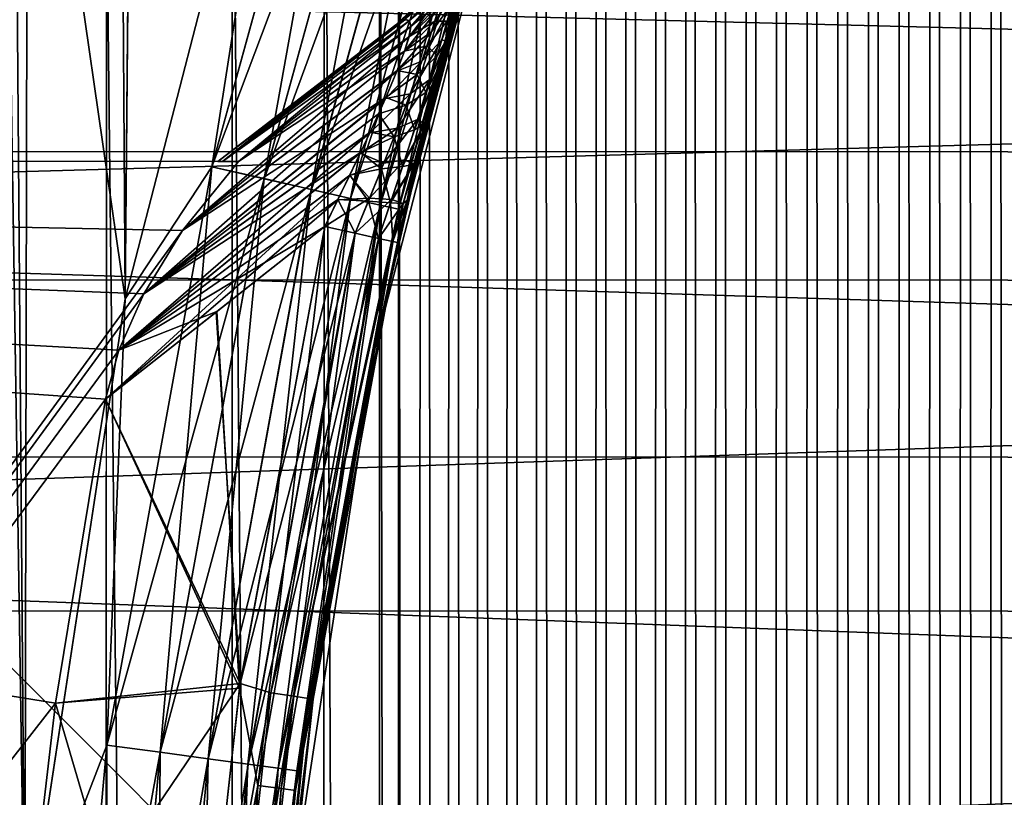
# Model space of a CAD drawing. Header units: metres. Extents: x -205 to 205, y -104 to 104.
# Tile 342 of 656: x -69.38 to -65.51, y 17.54 to 20.59. Entities that reach past the tile are written whole.
import ezdxf

# ---------------------------------------------------------------- set-up
doc = ezdxf.new("R2010")
doc.units = ezdxf.units.M
doc.layers.add('solid_01_2-CONSUMER_EHM_BOX_SW0001', color=7, linetype='CONTINUOUS')

msp = doc.modelspace()

# ---------------------------------------------------------------- linework, layer by layer
at = {"layer": 'solid_01_2-CONSUMER_EHM_BOX_SW0001'}
for points in [[(-200.010849, -74.958488), (-200.010773, 75.041512), (-0.010778, 75.04142)], [(-0.010849, -74.95858), (-200.010849, -74.958488), (-0.010778, 75.04142)], [(-69.360817, 16.904951, 75), (-69.26104, 60.113934, 75), (-70.038704, 61.001064, 75)], [(-69.493141, 14.287043, 75), (-69.360817, 16.904951, 75), (-70.038704, 61.001064, 75)], [(-69.360817, 16.904951, 75), (-68.965576, 19.496222, 75), (-69.26104, 60.113934, 75)], [(-68.965576, 19.496222, 75), (-68.606529, 59.133469, 75), (-69.26104, 60.113934, 75)], [(-68.965576, 19.496222, 75), (-68.311447, 22.034502, 75), (-68.606529, 59.133469, 75)], [(-67.891357, 25.041451, 1.5), (-67.831909, -57.8419, 1.5), (-67.794312, 57.908562, 1.5)], [(-67.831909, -57.8419, 1.5), (-67.719505, -57.792744, 1.5), (-67.794312, 57.908562, 1.5)], [(-67.719505, -57.792744, 1.5), (-67.681831, 57.860203, 1.5), (-67.794312, 57.908562, 1.5)], [(-67.719505, -57.792744, 1.5), (-67.605576, -57.745773, 1.5), (-67.681831, 57.860203, 1.5)], [(-67.605576, -57.745773, 1.5), (-67.567947, 57.813984, 1.5), (-67.681831, 57.860203, 1.5)], [(-67.605576, -57.745773, 1.5), (-67.490395, -57.701077, 1.5), (-67.567947, 57.813984, 1.5)], [(-67.490395, -57.701077, 1.5), (-67.452911, 57.770031, 1.5), (-67.567947, 57.813984, 1.5)], [(-67.490395, -57.701077, 1.5), (-67.374199, -57.658749, 1.5), (-67.452911, 57.770031, 1.5)], [(-67.374199, -57.658749, 1.5), (-67.336975, 57.728474, 1.5), (-67.452911, 57.770031, 1.5)], [(-67.374199, -57.658749, 1.5), (-67.257248, -57.618885, 1.5), (-67.336975, 57.728474, 1.5)], [(-67.257248, -57.618885, 1.5), (-67.220383, 57.689438, 1.5), (-67.336975, 57.728474, 1.5)], [(-67.257248, -57.618885, 1.5), (-67.139801, -57.581585, 1.5), (-67.220383, 57.689438, 1.5)], [(-67.139801, -57.581585, 1.5), (-67.103386, 57.653046, 1.5), (-67.220383, 57.689438, 1.5)], [(-67.139801, -57.581585, 1.5), (-67.02211, -57.546936, 1.5), (-67.103386, 57.653046, 1.5)], [(-67.02211, -57.546936, 1.5), (-66.986244, 57.619427, 1.5), (-67.103386, 57.653046, 1.5)], [(-67.02211, -57.546936, 1.5), (-66.904427, -57.515041, 1.5), (-66.986244, 57.619427, 1.5)], [(-66.904427, -57.515041, 1.5), (-66.869194, 57.588703, 1.5), (-66.986244, 57.619427, 1.5)], [(-66.904427, -57.515041, 1.5), (-66.787018, -57.485989, 1.5), (-66.869194, 57.588703, 1.5)], [(-66.787018, -57.485989, 1.5), (-66.751717, 57.560741, 1.5), (-66.869194, 57.588703, 1.5)], [(-66.787018, -57.485989, 1.5), (-66.669449, -57.45969, 1.5), (-66.751717, 57.560741, 1.5)], [(-66.669449, -57.45969, 1.5), (-66.633224, 57.535316, 1.5), (-66.751717, 57.560741, 1.5)], [(-66.669449, -57.45969, 1.5), (-66.551208, -57.435986, 1.5), (-66.633224, 57.535316, 1.5)], [(-66.551208, -57.435986, 1.5), (-66.51387, 57.512444, 1.5), (-66.633224, 57.535316, 1.5)], [(-66.551208, -57.435986, 1.5), (-66.432388, -57.414871, 1.5), (-66.51387, 57.512444, 1.5)], [(-66.432388, -57.414871, 1.5), (-66.393837, 57.492126, 1.5), (-66.51387, 57.512444, 1.5)], [(-66.432388, -57.414871, 1.5), (-66.313095, -57.396351, 1.5), (-66.393837, 57.492126, 1.5)], [(-66.313095, -57.396351, 1.5), (-66.2733, 57.474377, 1.5), (-66.393837, 57.492126, 1.5)], [(-66.313095, -57.396351, 1.5), (-66.193413, -57.380421, 1.5), (-66.2733, 57.474377, 1.5)], [(-66.193413, -57.380421, 1.5), (-66.152412, 57.459194, 1.5), (-66.2733, 57.474377, 1.5)], [(-66.193413, -57.380421, 1.5), (-66.073456, -57.367085, 1.5), (-66.152412, 57.459194, 1.5)], [(-66.073456, -57.367085, 1.5), (-66.031349, 57.446594, 1.5), (-66.152412, 57.459194, 1.5)], [(-66.073456, -57.367085, 1.5), (-65.953308, -57.356335, 1.5), (-66.031349, 57.446594, 1.5)], [(-65.953308, -57.356335, 1.5), (-65.910286, 57.436581, 1.5), (-66.031349, 57.446594, 1.5)], [(-65.953308, -57.356335, 1.5), (-65.833076, -57.348175, 1.5), (-65.910286, 57.436581, 1.5)], [(-65.833076, -57.348175, 1.5), (-65.789383, 57.429161, 1.5), (-65.910286, 57.436581, 1.5)], [(-65.833076, -57.348175, 1.5), (-65.71286, -57.342609, 1.5), (-65.789383, 57.429161, 1.5)], [(-65.71286, -57.342609, 1.5), (-65.668823, 57.424343, 1.5), (-65.789383, 57.429161, 1.5)], [(-65.71286, -57.342609, 1.5), (-65.592758, -57.339626, 1.5), (-65.668823, 57.424343, 1.5)], [(-65.592758, -57.339626, 1.5), (-65.548759, 57.422134, 1.5), (-65.668823, 57.424343, 1.5)], [(-65.592758, -57.339626, 1.5), (-65.47287, -57.339233, 1.5), (-65.548759, 57.422134, 1.5)], [(-65.47287, -57.339233, 1.5), (-65.428864, 57.422527, 1.5), (-65.548759, 57.422134, 1.5)], [(-67.966209, 24.014843, 1.5), (-67.89138, -24.958549, 1.5), (-67.891357, 25.041451, 1.5)], [(-67.89138, -24.958549, 1.5), (-67.831909, -57.8419, 1.5), (-67.891357, 25.041451, 1.5)], [(-67.966209, 24.014843, 1.5), (-68.184288, 23.021564, 1.5), (-67.966019, -23.930836, 1.5)], [(-67.966209, 24.014843, 1.5), (-67.966019, -23.930836, 1.5), (-67.89138, -24.958549, 1.5)], [(-68.184288, 23.021564, 1.5), (-68.544762, 22.063871, 1.5), (-68.186424, -22.932539, 1.5)], [(-68.184288, 23.021564, 1.5), (-68.186424, -22.932539, 1.5), (-67.966019, -23.930836, 1.5)], [(-69.405426, 22.537058, 63.099998), (-69.360817, 16.904985, 63.099998), (-69.493141, 14.287085, 63.099998)], [(-69.405426, 22.537058, 63.099998), (-68.965576, 19.49625, 63.099998), (-69.360817, 16.904985, 63.099998)], [(-69.405426, 22.537058, 63.099998), (-68.31144, 22.034523, 63.099998), (-68.965576, 19.49625, 63.099998)], [(-68.01165, 22.243046, 63.125046), (-68.625755, 20.016035, 63.125015), (-68.31144, 22.034523, 63.099998)], [(-68.419472, 19.968996, 63.19902), (-68.625755, 20.016035, 63.125015), (-68.01165, 22.243046, 63.125046)], [(-68.625519, 20.01598, 74.97493), (-68.011536, 22.243008, 74.97493), (-68.311447, 22.034502, 75)], [(-67.810303, 22.177696, 74.900871), (-68.011536, 22.243008, 74.97493), (-68.625519, 20.01598, 74.97493)], [(-68.419472, 19.968996, 63.19902), (-68.01165, 22.243046, 63.125046), (-67.81041, 22.177731, 63.199074)], [(-67.810303, 22.177696, 74.900871), (-68.625519, 20.01598, 74.97493), (-68.41925, 19.968946, 74.900871)], [(-68.419472, 19.968996, 63.19902), (-67.81041, 22.177731, 63.199074), (-68.234436, 19.926804, 63.318295)], [(-67.810303, 22.177696, 74.900871), (-68.41925, 19.968946, 74.900871), (-67.629814, 22.119116, 74.781555)], [(-67.81041, 22.177731, 63.199074), (-67.629906, 22.119146, 63.318371), (-68.234436, 19.926804, 63.318295)], [(-68.41925, 19.968946, 74.900871), (-68.234245, 19.92676, 74.781555), (-67.629814, 22.119116, 74.781555)], [(-68.234436, 19.926804, 63.318295), (-67.629906, 22.119146, 63.318371), (-68.079948, 19.891577, 63.476841)], [(-67.629814, 22.119116, 74.781555), (-68.234245, 19.92676, 74.781555), (-67.479141, 22.070213, 74.622963)], [(-67.629906, 22.119146, 63.318371), (-67.479218, 22.070236, 63.47694), (-68.079948, 19.891577, 63.476841)], [(-68.544762, 22.063871, 1.5), (-69.039803, 21.165899, 1.5), (-68.551567, -21.966539, 1.5)], [(-68.544762, 22.063871, 1.5), (-68.551567, -21.966539, 1.5), (-68.186424, -22.932539, 1.5)], [(-68.234245, 19.92676, 74.781555), (-68.079796, 19.891542, 74.622963), (-67.479141, 22.070213, 74.622963)], [(-68.079948, 19.891577, 63.476841), (-67.479218, 22.070236, 63.47694), (-67.963776, 19.865088, 63.666702)], [(-67.479141, 22.070213, 74.622963), (-68.079796, 19.891542, 74.622963), (-67.365852, 22.033443, 74.433075)], [(-67.479218, 22.070236, 63.47694), (-67.365906, 22.033461, 63.666813), (-67.963776, 19.865088, 63.666702)], [(-68.625755, 20.016035, 63.125015), (-68.965576, 19.49625, 63.099998), (-68.31144, 22.034523, 63.099998)], [(-68.625519, 20.01598, 74.97493), (-68.311447, 22.034502, 75), (-68.965576, 19.496222, 75)], [(-68.079796, 19.891542, 74.622963), (-67.963669, 19.865063, 74.433075), (-67.365852, 22.033443, 74.433075)], [(-67.963776, 19.865088, 63.666702), (-67.365906, 22.033461, 63.666813), (-67.891754, 19.848663, 63.87833)], [(-67.365852, 22.033443, 74.433075), (-67.963669, 19.865063, 74.433075), (-67.295639, 22.010654, 74.221428)], [(-67.365906, 22.033461, 63.666813), (-67.29567, 22.010662, 63.878452), (-67.891754, 19.848663, 63.87833)], [(-67.963669, 19.865063, 74.433075), (-67.891701, 19.848652, 74.221428), (-67.295639, 22.010654, 74.221428)], [(-67.891754, 19.848663, 63.87833), (-67.29567, 22.010662, 63.878452), (-67.357018, 21.736048, 64.099998)], [(-67.295639, 22.010654, 74.221428), (-67.891701, 19.848652, 74.221428), (-67.357018, 21.736048, 74)], [(-67.357018, 21.736048, 74), (-67.985931, 19.295507, 74), (-67.705841, 20.509737, 73.235664)], [(-67.891701, 19.848652, 74.221428), (-67.985931, 19.295507, 74), (-67.357018, 21.736048, 74)], [(-67.895561, 19.718607, 64.685875), (-67.985931, 19.295507, 64.099998), (-67.357018, 21.736048, 64.099998)], [(-67.891754, 19.848663, 63.87833), (-67.357018, 21.736048, 64.099998), (-67.985931, 19.295507, 64.099998)], [(-67.858116, 19.884102, 64.692116), (-67.895561, 19.718607, 64.685875), (-67.357018, 21.736048, 64.099998)], [(-67.822601, 20.036474, 64.709793), (-67.858116, 19.884102, 64.692116), (-67.357018, 21.736048, 64.099998)], [(-67.789368, 20.17531, 64.737495), (-67.822601, 20.036474, 64.709793), (-67.357018, 21.736048, 64.099998)], [(-67.758621, 20.300705, 64.77372), (-67.789368, 20.17531, 64.737495), (-67.357018, 21.736048, 64.099998)], [(-67.705803, 20.509911, 64.864426), (-67.758621, 20.300705, 64.77372), (-67.357018, 21.736048, 64.099998)], [(-67.357018, 21.736048, 74), (-67.705841, 20.509737, 73.235664), (-67.65937, 20.687784, 73.116493)], [(-67.659264, 20.6882, 64.983849), (-67.705803, 20.509911, 64.864426), (-67.357018, 21.736048, 64.099998)], [(-69.002098, 21.223398, 1.571667), (-81.107819, 21.369984, 1.571667), (-80.53511, 20.550419, 1.571667)], [(-69.002098, 21.223398, 1.571667), (-80.53511, 20.550419, 1.571667), (-69.572395, 20.445156, 1.571667)], [(-69.002098, 21.223398, 1.571667), (-69.572395, 20.445156, 1.571667), (-69.039803, 21.165899, 1.5)], [(-69.039803, 21.165899, 1.5), (-69.65786, 20.347298, 1.5), (-69.051064, -21.065544, 1.5)], [(-69.572395, 20.445156, 1.571667), (-69.65786, 20.347298, 1.5), (-69.039803, 21.165899, 1.5)], [(-69.039803, 21.165899, 1.5), (-69.051064, -21.065544, 1.5), (-68.551567, -21.966539, 1.5)], [(-46.497303, 20.072035, 14.487134), (-84.497299, 20.077463, 14.487112), (-84.497162, 21.042543, 16.712116)], [(-46.497303, 20.072035, 14.487134), (-84.497162, 21.042543, 16.712116), (-46.497166, 21.037111, 16.712137)], [(-67.647652, 20.773369, 65.278885), (-67.734314, 20.638111, 65.394997), (-67.761475, 20.545967, 65.299446)], [(-67.680161, 20.656857, 65.156693), (-67.647652, 20.773369, 65.278885), (-67.761475, 20.545967, 65.299446)], [(-67.737473, 20.727383, 72.292015), (-67.901764, 20.573189, 72.159576), (-67.760284, 20.70524, 72.159576)], [(-67.882324, 20.586435, 72.235199), (-67.901764, 20.573189, 72.159576), (-67.737473, 20.727383, 72.292015)], [(-67.74733, 20.720221, 65.94043), (-67.901764, 20.573189, 69.050003), (-67.901764, 20.573189, 65.94043)], [(-67.866783, 20.594025, 65.799446), (-67.74733, 20.720221, 65.94043), (-67.901764, 20.573189, 65.94043)], [(-67.74733, 20.720221, 65.94043), (-67.901764, 20.573189, 72.159576), (-67.901764, 20.573189, 69.050003)], [(-67.760284, 20.70524, 72.159576), (-67.901764, 20.573189, 72.159576), (-67.74733, 20.720221, 65.94043)], [(-67.86676, 20.593552, 72.304939), (-67.882324, 20.586435, 72.235199), (-67.737473, 20.727383, 72.292015)], [(-67.721825, 20.728804, 65.652397), (-67.866783, 20.594025, 65.799446), (-67.84819, 20.590315, 65.677063)], [(-67.86676, 20.593552, 72.304939), (-67.737473, 20.727383, 72.292015), (-67.72332, 20.730616, 72.423965)], [(-67.847885, 20.590099, 72.425117), (-67.86676, 20.593552, 72.304939), (-67.72332, 20.730616, 72.423965)], [(-67.720856, 20.699842, 65.515717), (-67.721825, 20.728804, 65.652397), (-67.84819, 20.590315, 65.677063)], [(-67.847885, 20.590099, 72.425117), (-67.72332, 20.730616, 72.423965), (-67.719788, 20.710073, 72.551216)], [(-67.843468, 20.566456, 72.521149), (-67.847885, 20.590099, 72.425117), (-67.719788, 20.710073, 72.551216)], [(-67.843468, 20.566456, 72.521149), (-67.719788, 20.710073, 72.551216), (-67.728226, 20.662308, 72.667152)], [(-67.66526, 20.709435, 72.896889), (-67.748642, 20.587626, 72.764229), (-67.728226, 20.662308, 72.667152)], [(-67.66526, 20.709435, 72.896889), (-67.699814, 20.588362, 72.990715), (-67.748642, 20.587626, 72.764229)], [(-67.65937, 20.687784, 73.116493), (-67.699814, 20.588362, 72.990715), (-67.66526, 20.709435, 72.896889)], [(-67.720856, 20.699842, 65.515717), (-67.843552, 20.566576, 65.57946), (-67.850273, 20.52672, 65.502663)], [(-67.734314, 20.638111, 65.394997), (-67.720856, 20.699842, 65.515717), (-67.850273, 20.52672, 65.502663)], [(-67.720856, 20.699842, 65.515717), (-67.84819, 20.590315, 65.677063), (-67.843552, 20.566576, 65.57946)], [(-67.721336, 20.514864, 65.071861), (-67.705803, 20.509911, 64.864426), (-67.659264, 20.6882, 64.983849)], [(-67.721336, 20.514864, 65.071861), (-67.659264, 20.6882, 64.983849), (-67.680161, 20.656857, 65.156693)], [(-67.65937, 20.687784, 73.116493), (-67.705841, 20.509737, 73.235664), (-67.699814, 20.588362, 72.990715)], [(-46.497223, 20.637926, 33.289745), (-84.497223, 20.643366, 33.289745), (-84.497375, 19.572271, 35.465801)], [(-46.497223, 20.637926, 33.289745), (-84.497375, 19.572271, 35.465801), (-46.497375, 19.56683, 35.465805)], [(-67.734314, 20.638111, 65.394997), (-67.850273, 20.52672, 65.502663), (-67.867905, 20.469912, 65.440895)], [(-67.761475, 20.545967, 65.299446), (-67.734314, 20.638111, 65.394997), (-67.867905, 20.469912, 65.440895)], [(-67.850456, 20.526358, 72.597656), (-67.728226, 20.662308, 72.667152), (-67.748642, 20.587626, 72.764229)], [(-67.850456, 20.526358, 72.597656), (-67.843468, 20.566456, 72.521149), (-67.728226, 20.662308, 72.667152)], [(-67.680161, 20.656857, 65.156693), (-67.761475, 20.545967, 65.299446), (-67.799583, 20.431248, 65.233643)], [(-67.721336, 20.514864, 65.071861), (-67.680161, 20.656857, 65.156693), (-67.799583, 20.431248, 65.233643)], [(-67.86676, 20.593552, 72.304939), (-68.583282, 20.036999, 71.775131), (-68.601242, 20.036999, 71.589394)], [(-67.86676, 20.593552, 72.304939), (-68.601242, 20.036999, 71.589394), (-67.882324, 20.586435, 72.235199)], [(-67.866783, 20.594025, 65.799446), (-67.901764, 20.573189, 65.94043), (-68.58329, 20.036999, 66.324867)], [(-67.84819, 20.590315, 65.677063), (-67.866783, 20.594025, 65.799446), (-68.58329, 20.036999, 66.324867)], [(-67.84819, 20.590315, 65.677063), (-68.58329, 20.036999, 66.324867), (-68.520981, 20.036993, 66.099998)], [(-67.847885, 20.590099, 72.425117), (-68.583282, 20.036999, 71.775131), (-67.86676, 20.593552, 72.304939)], [(-67.843468, 20.566456, 72.521149), (-68.583282, 20.036999, 71.775131), (-67.847885, 20.590099, 72.425117)], [(-67.843552, 20.566576, 65.57946), (-67.84819, 20.590315, 65.677063), (-68.520981, 20.036993, 66.099998)], [(-67.867508, 20.470556, 72.658928), (-67.748642, 20.587626, 72.764229), (-67.779381, 20.490831, 72.837204)], [(-67.867508, 20.470556, 72.658928), (-67.850456, 20.526358, 72.597656), (-67.748642, 20.587626, 72.764229)], [(-67.699814, 20.588362, 72.990715), (-67.779381, 20.490831, 72.837204), (-67.748642, 20.587626, 72.764229)], [(-67.699814, 20.588362, 72.990715), (-67.740074, 20.451429, 73.052834), (-67.779381, 20.490831, 72.837204)], [(-67.705841, 20.509737, 73.235664), (-67.740074, 20.451429, 73.052834), (-67.699814, 20.588362, 72.990715)], [(-67.882324, 20.586435, 72.235199), (-68.601242, 20.036999, 71.589394), (-68.248802, 20.307163, 71.878944)], [(-67.901764, 20.573189, 69.050003), (-68.601242, 20.036999, 71.589394), (-68.601242, 20.036999, 66.510612)], [(-67.901764, 20.573189, 69.050003), (-68.601242, 20.036999, 66.510612), (-68.249054, 20.306969, 66.221237)], [(-67.901764, 20.573189, 72.159576), (-68.248802, 20.307163, 71.878944), (-68.601242, 20.036999, 71.589394)], [(-67.901764, 20.573189, 69.050003), (-67.901764, 20.573189, 72.159576), (-68.601242, 20.036999, 71.589394)], [(-68.249054, 20.306969, 66.221237), (-68.58329, 20.036999, 66.324867), (-67.901764, 20.573189, 65.94043)], [(-67.843468, 20.566456, 72.521149), (-68.520981, 20.036993, 72), (-68.583282, 20.036999, 71.775131)], [(-67.850273, 20.52672, 65.502663), (-67.843552, 20.566576, 65.57946), (-68.520981, 20.036993, 66.099998)], [(-67.850456, 20.526358, 72.597656), (-68.520981, 20.036993, 72), (-67.843468, 20.566456, 72.521149)], [(-67.901764, 20.573189, 69.050003), (-68.249054, 20.306969, 66.221237), (-67.901764, 20.573189, 65.94043)], [(-67.882324, 20.586435, 72.235199), (-68.248802, 20.307163, 71.878944), (-67.901764, 20.573189, 72.159576)], [(-67.850273, 20.52672, 65.502663), (-68.520981, 20.036993, 66.099998), (-68.740486, 19.765442, 66.099998)], [(-67.867905, 20.469912, 65.440895), (-67.850273, 20.52672, 65.502663), (-68.740486, 19.765442, 66.099998)], [(-67.867508, 20.470556, 72.658928), (-68.520981, 20.036993, 72), (-67.850456, 20.526358, 72.597656)], [(-67.985931, 19.295507, 74), (-67.73053, 20.412903, 73.28302), (-67.705841, 20.509737, 73.235664)], [(-67.761475, 20.545967, 65.299446), (-67.867905, 20.469912, 65.440895), (-67.897873, 20.390877, 65.390663)], [(-67.799583, 20.431248, 65.233643), (-67.761475, 20.545967, 65.299446), (-67.897873, 20.390877, 65.390663)], [(-67.721336, 20.514864, 65.071861), (-67.799583, 20.431248, 65.233643), (-67.845306, 20.302961, 65.196335)], [(-67.767677, 20.359964, 65.023094), (-67.721336, 20.514864, 65.071861), (-67.845306, 20.302961, 65.196335)], [(-67.705841, 20.509737, 73.235664), (-67.783691, 20.307238, 73.086502), (-67.740074, 20.451429, 73.052834)], [(-67.705841, 20.509737, 73.235664), (-67.73053, 20.412903, 73.28302), (-67.783691, 20.307238, 73.086502)], [(-67.767677, 20.359964, 65.023094), (-67.705803, 20.509911, 64.864426), (-67.721336, 20.514864, 65.071861)], [(-67.747818, 20.346556, 64.826477), (-67.705803, 20.509911, 64.864426), (-67.767677, 20.359964, 65.023094)], [(-67.747818, 20.346556, 64.826477), (-67.758621, 20.300705, 64.77372), (-67.705803, 20.509911, 64.864426)], [(-67.867508, 20.470556, 72.658928), (-68.740456, 19.765471, 72), (-68.520981, 20.036993, 72)], [(-67.89666, 20.393753, 72.708069), (-68.740456, 19.765471, 72), (-67.867508, 20.470556, 72.658928)], [(-67.89666, 20.393753, 72.708069), (-67.779381, 20.490831, 72.837204), (-67.817894, 20.378984, 72.885132)], [(-67.89666, 20.393753, 72.708069), (-67.867508, 20.470556, 72.658928), (-67.779381, 20.490831, 72.837204)], [(-67.740074, 20.451429, 73.052834), (-67.817894, 20.378984, 72.885132), (-67.779381, 20.490831, 72.837204)], [(-67.897873, 20.390877, 65.390663), (-67.867905, 20.469912, 65.440895), (-68.740486, 19.765442, 66.099998)], [(-67.740074, 20.451429, 73.052834), (-67.783691, 20.307238, 73.086502), (-67.817894, 20.378984, 72.885132)], [(-67.941513, 20.288013, 72.743484), (-68.740456, 19.765471, 72), (-67.89666, 20.393753, 72.708069)], [(-67.985931, 19.295507, 74), (-67.758736, 20.300241, 73.326447), (-67.73053, 20.412903, 73.28302)], [(-67.799583, 20.431248, 65.233643), (-67.897873, 20.390877, 65.390663), (-67.942993, 20.284491, 65.355667)], [(-67.845306, 20.302961, 65.196335), (-67.799583, 20.431248, 65.233643), (-67.942993, 20.284491, 65.355667)], [(-67.941513, 20.288013, 72.743484), (-67.89666, 20.393753, 72.708069), (-67.817894, 20.378984, 72.885132)], [(-67.73053, 20.412903, 73.28302), (-67.82917, 20.161228, 73.096832), (-67.783691, 20.307238, 73.086502)], [(-67.73053, 20.412903, 73.28302), (-67.790009, 20.183916, 73.285568), (-67.82917, 20.161228, 73.096832)], [(-67.758736, 20.300241, 73.326447), (-67.790009, 20.183916, 73.285568), (-67.73053, 20.412903, 73.28302)], [(-67.897873, 20.390877, 65.390663), (-68.740486, 19.765442, 66.099998), (-68.893211, 19.516432, 66.099998)], [(-67.942993, 20.284491, 65.355667), (-67.897873, 20.390877, 65.390663), (-68.893211, 19.516432, 66.099998)], [(-67.941513, 20.288013, 72.743484), (-67.817894, 20.378984, 72.885132), (-67.86174, 20.25845, 72.910492)], [(-67.767677, 20.359964, 65.023094), (-67.845306, 20.302961, 65.196335), (-67.895905, 20.167912, 65.183067)], [(-67.81678, 20.200916, 65.004356), (-67.767677, 20.359964, 65.023094), (-67.895905, 20.167912, 65.183067)], [(-67.783691, 20.307238, 73.086502), (-67.86174, 20.25845, 72.910492), (-67.817894, 20.378984, 72.885132)], [(-67.747818, 20.346556, 64.826477), (-67.767677, 20.359964, 65.023094), (-67.81678, 20.200916, 65.004356)], [(-69.65786, 20.347298, 1.5), (-69.673546, -20.246559, 1.5), (-69.051064, -21.065544, 1.5)], [(-67.789902, 20.184175, 64.813896), (-67.747818, 20.346556, 64.826477), (-67.81678, 20.200916, 65.004356)], [(-67.789902, 20.184175, 64.813896), (-67.758621, 20.300705, 64.77372), (-67.747818, 20.346556, 64.826477)], [(-68.004868, 20.148769, 65.341591), (-67.942993, 20.284491, 65.355667), (-68.893211, 19.516432, 66.099998)], [(-67.941513, 20.288013, 72.743484), (-68.893188, 19.516472, 72), (-68.740456, 19.765471, 72)], [(-67.970451, 20.223455, 72.753853), (-68.893188, 19.516472, 72), (-67.941513, 20.288013, 72.743484)], [(-68.249054, 20.306969, 66.221237), (-68.601242, 20.036999, 66.510612), (-68.58329, 20.036999, 66.324867)], [(-67.845306, 20.302961, 65.196335), (-67.942993, 20.284491, 65.355667), (-68.004868, 20.148769, 65.341591)], [(-67.895905, 20.167912, 65.183067), (-67.845306, 20.302961, 65.196335), (-68.004868, 20.148769, 65.341591)], [(-67.985931, 19.295507, 74), (-67.789467, 20.174873, 73.36261), (-67.758736, 20.300241, 73.326447)], [(-67.970451, 20.223455, 72.753853), (-67.941513, 20.288013, 72.743484), (-67.86174, 20.25845, 72.910492)], [(-67.783691, 20.307238, 73.086502), (-67.82917, 20.161228, 73.096832), (-67.86174, 20.25845, 72.910492)], [(-67.758736, 20.300241, 73.326447), (-67.789467, 20.174873, 73.36261), (-67.790009, 20.183916, 73.285568)], [(-67.789902, 20.184175, 64.813896), (-67.789368, 20.17531, 64.737495), (-67.758621, 20.300705, 64.77372)], [(-67.970451, 20.223455, 72.753853), (-67.86174, 20.25845, 72.910492), (-67.909088, 20.133631, 72.917053)], [(-67.82917, 20.161228, 73.096832), (-67.909088, 20.133631, 72.917053), (-67.86174, 20.25845, 72.910492)], [(-68.003693, 20.151228, 72.758408), (-68.893188, 19.516472, 72), (-67.970451, 20.223455, 72.753853)], [(-68.003693, 20.151228, 72.758408), (-67.970451, 20.223455, 72.753853), (-67.909088, 20.133631, 72.917053)], [(-67.81678, 20.200916, 65.004356), (-67.895905, 20.167912, 65.183067), (-67.949539, 20.030197, 65.189034)], [(-67.86731, 20.042416, 65.009094), (-67.81678, 20.200916, 65.004356), (-67.949539, 20.030197, 65.189034)], [(-67.789902, 20.184175, 64.813896), (-67.81678, 20.200916, 65.004356), (-67.86731, 20.042416, 65.009094)], [(-67.895905, 20.167912, 65.183067), (-68.004868, 20.148769, 65.341591), (-68.042259, 20.06922, 65.343559)], [(-67.949539, 20.030197, 65.189034), (-67.895905, 20.167912, 65.183067), (-68.042259, 20.06922, 65.343559)], [(-67.985931, 19.295507, 74), (-67.822708, 20.036032, 73.390274), (-67.789467, 20.174873, 73.36261)], [(-67.82917, 20.161228, 73.096832), (-67.875648, 20.016293, 73.088692), (-67.909088, 20.133631, 72.917053)], [(-67.790009, 20.183916, 73.285568), (-67.875648, 20.016293, 73.088692), (-67.82917, 20.161228, 73.096832)], [(-67.790009, 20.183916, 73.285568), (-67.831841, 20.025219, 73.278015), (-67.875648, 20.016293, 73.088692)], [(-67.831703, 20.025381, 64.821144), (-67.789902, 20.184175, 64.813896), (-67.86731, 20.042416, 65.009094)], [(-67.789467, 20.174873, 73.36261), (-67.831841, 20.025219, 73.278015), (-67.790009, 20.183916, 73.285568)], [(-67.789467, 20.174873, 73.36261), (-67.822708, 20.036032, 73.390274), (-67.831841, 20.025219, 73.278015)], [(-67.831703, 20.025381, 64.821144), (-67.789368, 20.17531, 64.737495), (-67.789902, 20.184175, 64.813896)], [(-67.831703, 20.025381, 64.821144), (-67.822601, 20.036474, 64.709793), (-67.789368, 20.17531, 64.737495)], [(-68.004868, 20.148769, 65.341591), (-68.893211, 19.516432, 66.099998), (-68.990494, 19.294645, 66.099998)], [(-68.042259, 20.06922, 65.343559), (-68.004868, 20.148769, 65.341591), (-68.990494, 19.294645, 66.099998)], [(-68.041298, 20.071196, 72.756592), (-68.893188, 19.516472, 72), (-68.003693, 20.151228, 72.758408)], [(-68.041298, 20.071196, 72.756592), (-68.003693, 20.151228, 72.758408), (-67.909088, 20.133631, 72.917053)], [(-68.041298, 20.071196, 72.756592), (-67.909088, 20.133631, 72.917053), (-67.958687, 20.007174, 72.908386)], [(-67.875648, 20.016293, 73.088692), (-67.958687, 20.007174, 72.908386), (-67.909088, 20.133631, 72.917053)], [(-46.497475, 18.872036, 12.379444), (-84.497475, 18.877457, 12.379414), (-84.497299, 20.077463, 14.487112)], [(-46.497475, 18.872036, 12.379444), (-84.497299, 20.077463, 14.487112), (-46.497303, 20.072035, 14.487134)], [(-68.041298, 20.071196, 72.756592), (-68.990509, 19.294678, 72), (-68.893188, 19.516472, 72)], [(-68.083481, 19.983097, 72.747734), (-68.990509, 19.294678, 72), (-68.041298, 20.071196, 72.756592)], [(-68.084175, 19.981619, 65.35244), (-68.042259, 20.06922, 65.343559), (-68.990494, 19.294645, 66.099998)], [(-67.949539, 20.030197, 65.189034), (-68.042259, 20.06922, 65.343559), (-68.084175, 19.981619, 65.35244)], [(-68.083481, 19.983097, 72.747734), (-68.041298, 20.071196, 72.756592), (-67.958687, 20.007174, 72.908386)], [(-68.740486, 19.765442, 66.099998), (-82.405602, 20.037991, 66.099998), (-82.406967, 1.037991, 66.099998)], [(-82.405602, 20.037991, 72), (-68.741264, 8.808578, 72), (-68.521805, 8.536994, 72)], [(-69.406433, 8.537057, 72), (-82.405602, 20.037991, 72), (-68.521805, 8.536994, 72)], [(-82.405602, 20.037991, 72), (-68.893959, 9.057602, 72), (-68.741264, 8.808578, 72)], [(-82.405602, 20.037991, 72), (-68.991234, 9.279399, 72), (-68.893959, 9.057602, 72)], [(-82.405602, 20.037991, 72), (-69.043755, 9.472097, 72), (-68.991234, 9.279399, 72)], [(-82.405602, 20.037991, 72), (-69.240112, 10.666704, 72), (-69.043755, 9.472097, 72)], [(-82.405602, 20.037991, 72), (-69.380638, 11.86911, 72), (-69.240112, 10.666704, 72)], [(-82.405602, 20.037991, 72), (-69.380287, 16.705, 72), (-69.464867, 15.497371, 72)], [(-82.405602, 20.037991, 72), (-69.239594, 17.907385, 72), (-69.380287, 16.705, 72)], [(-82.405602, 20.037991, 72), (-69.043068, 19.101965, 72), (-69.239594, 17.907385, 72)], [(-82.405602, 20.037991, 72), (-68.990509, 19.294678, 72), (-69.043068, 19.101965, 72)], [(-82.405602, 20.037991, 72), (-68.893188, 19.516472, 72), (-68.990509, 19.294678, 72)], [(-82.405602, 20.037991, 72), (-68.740456, 19.765471, 72), (-68.893188, 19.516472, 72)], [(-82.405602, 20.037991, 72), (-68.520981, 20.036993, 72), (-68.740456, 19.765471, 72)], [(-68.583282, 20.036999, 71.775131), (-68.520981, 20.036993, 72), (-82.405602, 20.037991, 72)], [(-68.520981, 20.036993, 66.099998), (-82.405602, 20.037991, 72), (-82.405602, 20.037991, 66.099998)], [(-68.58329, 20.036999, 66.324867), (-68.601242, 20.036999, 66.510612), (-82.405602, 20.037991, 72)], [(-68.601242, 20.036999, 71.589394), (-82.405602, 20.037991, 72), (-68.601242, 20.036999, 66.510612)], [(-68.520981, 20.036993, 66.099998), (-68.58329, 20.036999, 66.324867), (-82.405602, 20.037991, 72)], [(-68.601242, 20.036999, 71.589394), (-68.583282, 20.036999, 71.775131), (-82.405602, 20.037991, 72)], [(-68.740486, 19.765442, 66.099998), (-68.520981, 20.036993, 66.099998), (-82.405602, 20.037991, 66.099998)], [(-68.625755, 20.016035, 63.125015), (-69.038025, 17.742975, 63.124989), (-68.965576, 19.49625, 63.099998)], [(-68.828339, 17.714594, 63.198967), (-69.038025, 17.742975, 63.124989), (-68.625755, 20.016035, 63.125015)], [(-69.037659, 17.742928, 74.97493), (-68.625519, 20.01598, 74.97493), (-68.965576, 19.496222, 75)], [(-68.41925, 19.968946, 74.900871), (-68.625519, 20.01598, 74.97493), (-69.037659, 17.742928, 74.97493)], [(-68.828339, 17.714594, 63.198967), (-68.625755, 20.016035, 63.125015), (-68.419472, 19.968996, 63.19902)], [(-68.005035, 19.892056, 65.210197), (-67.949539, 20.030197, 65.189034), (-68.084175, 19.981619, 65.35244)], [(-68.083481, 19.983097, 72.747734), (-67.958687, 20.007174, 72.908386), (-68.009727, 19.880587, 72.887444)], [(-67.922668, 19.873802, 73.066002), (-68.009727, 19.880587, 72.887444), (-67.958687, 20.007174, 72.908386)], [(-67.86731, 20.042416, 65.009094), (-67.949539, 20.030197, 65.189034), (-68.005035, 19.892056, 65.210197)], [(-67.918579, 19.886602, 65.031921), (-67.86731, 20.042416, 65.009094), (-68.005035, 19.892056, 65.210197)], [(-67.985931, 19.295507, 74), (-67.858238, 19.883583, 73.407936), (-67.822708, 20.036032, 73.390274)], [(-67.875648, 20.016293, 73.088692), (-67.922668, 19.873802, 73.066002), (-67.958687, 20.007174, 72.908386)], [(-67.831841, 20.025219, 73.278015), (-67.922668, 19.873802, 73.066002), (-67.875648, 20.016293, 73.088692)], [(-67.831841, 20.025219, 73.278015), (-67.873299, 19.871172, 73.254929), (-67.922668, 19.873802, 73.066002)], [(-67.831703, 20.025381, 64.821144), (-67.86731, 20.042416, 65.009094), (-67.918579, 19.886602, 65.031921)], [(-67.873116, 19.87118, 64.843964), (-67.831703, 20.025381, 64.821144), (-67.918579, 19.886602, 65.031921)], [(-67.858238, 19.883583, 73.407936), (-67.873299, 19.871172, 73.254929), (-67.831841, 20.025219, 73.278015)], [(-67.873116, 19.87118, 64.843964), (-67.858116, 19.884102, 64.692116), (-67.822601, 20.036474, 64.709793)], [(-67.873116, 19.87118, 64.843964), (-67.822601, 20.036474, 64.709793), (-67.831703, 20.025381, 64.821144)], [(-67.822708, 20.036032, 73.390274), (-67.858238, 19.883583, 73.407936), (-67.831841, 20.025219, 73.278015)], [(-68.084175, 19.981619, 65.35244), (-68.990494, 19.294645, 66.099998), (-69.04306, 19.101969, 66.099998)], [(-68.130692, 19.885767, 65.368774), (-68.084175, 19.981619, 65.35244), (-69.04306, 19.101969, 66.099998)], [(-68.41925, 19.968946, 74.900871), (-69.037659, 17.742928, 74.97493), (-68.828011, 17.714548, 74.900871)], [(-68.130318, 19.886631, 72.731331), (-68.990509, 19.294678, 72), (-68.083481, 19.983097, 72.747734)], [(-68.828339, 17.714594, 63.198967), (-68.419472, 19.968996, 63.19902), (-68.640259, 17.689135, 63.318214)], [(-68.41925, 19.968946, 74.900871), (-68.828011, 17.714548, 74.900871), (-68.234245, 19.92676, 74.781555)], [(-68.419472, 19.968996, 63.19902), (-68.234436, 19.926804, 63.318295), (-68.640259, 17.689135, 63.318214)], [(-68.005035, 19.892056, 65.210197), (-68.084175, 19.981619, 65.35244), (-68.130692, 19.885767, 65.368774)], [(-68.130318, 19.886631, 72.731331), (-68.083481, 19.983097, 72.747734), (-68.009727, 19.880587, 72.887444)], [(-68.828011, 17.714548, 74.900871), (-68.639969, 17.689095, 74.781555), (-68.234245, 19.92676, 74.781555)], [(-68.640259, 17.689135, 63.318214), (-68.234436, 19.926804, 63.318295), (-68.483223, 17.667877, 63.476746)], [(-68.234245, 19.92676, 74.781555), (-68.639969, 17.689095, 74.781555), (-68.079796, 19.891542, 74.622963)], [(-68.639969, 17.689095, 74.781555), (-68.482986, 17.667847, 74.622963), (-68.079796, 19.891542, 74.622963)], [(-68.234436, 19.926804, 63.318295), (-68.079948, 19.891577, 63.476841), (-68.483223, 17.667877, 63.476746)], [(-68.483223, 17.667877, 63.476746), (-68.079948, 19.891577, 63.476841), (-68.36512, 17.651892, 63.666588)], [(-68.079796, 19.891542, 74.622963), (-68.482986, 17.667847, 74.622963), (-67.963669, 19.865063, 74.433075)], [(-68.079948, 19.891577, 63.476841), (-67.963776, 19.865088, 63.666702), (-68.36512, 17.651892, 63.666588)], [(-68.005035, 19.892056, 65.210197), (-68.181747, 19.781311, 65.392982), (-68.061668, 19.754671, 65.243477)], [(-68.005035, 19.892056, 65.210197), (-68.130692, 19.885767, 65.368774), (-68.181747, 19.781311, 65.392982)], [(-67.918579, 19.886602, 65.031921), (-68.005035, 19.892056, 65.210197), (-68.061668, 19.754671, 65.243477)], [(-68.130692, 19.885767, 65.368774), (-69.04306, 19.101969, 66.099998), (-68.181747, 19.781311, 65.392982)], [(-68.130318, 19.886631, 72.731331), (-68.181648, 19.781363, 72.707108), (-68.990509, 19.294678, 72)], [(-68.482986, 17.667847, 74.622963), (-68.36496, 17.651869, 74.433075), (-67.963669, 19.865063, 74.433075)], [(-68.36512, 17.651892, 63.666588), (-67.963776, 19.865088, 63.666702), (-68.291885, 17.641979, 63.878208)], [(-67.963669, 19.865063, 74.433075), (-68.36496, 17.651869, 74.433075), (-67.891701, 19.848652, 74.221428)], [(-67.963776, 19.865088, 63.666702), (-67.891754, 19.848663, 63.87833), (-68.291885, 17.641979, 63.878208)], [(-68.130318, 19.886631, 72.731331), (-68.061653, 19.754688, 72.856506), (-68.181648, 19.781363, 72.707108)], [(-68.130318, 19.886631, 72.731331), (-68.009727, 19.880587, 72.887444), (-68.061653, 19.754688, 72.856506)], [(-67.918579, 19.886602, 65.031921), (-68.061668, 19.754671, 65.243477), (-67.970245, 19.734318, 65.068825)], [(-67.969971, 19.734299, 73.031708), (-68.061653, 19.754688, 72.856506), (-68.009727, 19.880587, 72.887444)], [(-67.922668, 19.873802, 73.066002), (-67.969971, 19.734299, 73.031708), (-68.009727, 19.880587, 72.887444)], [(-67.985931, 19.295507, 74), (-67.895752, 19.717733, 73.414215), (-67.858238, 19.883583, 73.407936)], [(-67.873116, 19.87118, 64.843964), (-67.918579, 19.886602, 65.031921), (-67.970245, 19.734318, 65.068825)], [(-67.873116, 19.87118, 64.843964), (-67.970245, 19.734318, 65.068825), (-67.91423, 19.721849, 64.87912)], [(-67.914406, 19.722006, 73.219505), (-67.969971, 19.734299, 73.031708), (-67.922668, 19.873802, 73.066002)], [(-67.873299, 19.871172, 73.254929), (-67.914406, 19.722006, 73.219505), (-67.922668, 19.873802, 73.066002)], [(-67.895752, 19.717733, 73.414215), (-67.914406, 19.722006, 73.219505), (-67.873299, 19.871172, 73.254929)], [(-67.91423, 19.721849, 64.87912), (-67.895561, 19.718607, 64.685875), (-67.858116, 19.884102, 64.692116)], [(-67.873116, 19.87118, 64.843964), (-67.91423, 19.721849, 64.87912), (-67.858116, 19.884102, 64.692116)], [(-67.858238, 19.883583, 73.407936), (-67.895752, 19.717733, 73.414215), (-67.873299, 19.871172, 73.254929)], [(-68.36496, 17.651869, 74.433075), (-68.291809, 17.641968, 74.221428), (-67.891701, 19.848652, 74.221428)], [(-68.291885, 17.641979, 63.878208), (-67.891754, 19.848663, 63.87833), (-67.985931, 19.295507, 64.099998)], [(-67.891701, 19.848652, 74.221428), (-68.291809, 17.641968, 74.221428), (-67.985931, 19.295507, 74)], [(-68.608719, 19.444546, 65.740036), (-68.181747, 19.781311, 65.392982), (-69.04306, 19.101969, 66.099998)], [(-68.605095, 19.447418, 72.362938), (-68.990509, 19.294678, 72), (-68.181648, 19.781363, 72.707108)], [(-68.608719, 19.444546, 65.740036), (-68.514168, 17.984236, 65.392982), (-68.181747, 19.781311, 65.392982)], [(-68.516731, 17.966272, 72.707108), (-68.605095, 19.447418, 72.362938), (-68.181648, 19.781363, 72.707108)], [(-68.444511, 17.584301, 72.858643), (-68.516731, 17.966272, 72.707108), (-68.181648, 19.781363, 72.707108)], [(-68.061668, 19.754671, 65.243477), (-68.181747, 19.781311, 65.392982), (-68.514168, 17.984236, 65.392982)], [(-68.444511, 17.584301, 72.858643), (-68.181648, 19.781363, 72.707108), (-68.061653, 19.754688, 72.856506)], [(-68.893211, 19.516432, 66.099998), (-68.740486, 19.765442, 66.099998), (-82.406967, 1.037991, 66.099998)], [(-68.393776, 17.948183, 65.24144), (-68.061668, 19.754671, 65.243477), (-68.514168, 17.984236, 65.392982)], [(-68.352821, 17.572195, 73.031708), (-68.444511, 17.584301, 72.858643), (-68.061653, 19.754688, 72.856506)], [(-67.970245, 19.734318, 65.068825), (-68.061668, 19.754671, 65.243477), (-68.393776, 17.948183, 65.24144)], [(-68.352821, 17.572195, 73.031708), (-68.061653, 19.754688, 72.856506), (-67.969971, 19.734299, 73.031708)], [(-68.302429, 17.934746, 65.068748), (-67.970245, 19.734318, 65.068825), (-68.393776, 17.948183, 65.24144)], [(-68.352821, 17.572195, 73.031708), (-67.969971, 19.734299, 73.031708), (-68.296394, 17.564791, 73.219505)], [(-68.302429, 17.934746, 65.068748), (-67.91423, 19.721849, 64.87912), (-67.970245, 19.734318, 65.068825)], [(-68.302429, 17.934746, 65.068748), (-68.245735, 17.926407, 64.879364), (-67.91423, 19.721849, 64.87912)], [(-68.296394, 17.564791, 73.219505), (-67.969971, 19.734299, 73.031708), (-67.914406, 19.722006, 73.219505)], [(-68.296394, 17.564791, 73.219505), (-67.914406, 19.722006, 73.219505), (-68.226959, 17.923645, 73.414215)], [(-67.91423, 19.721849, 64.87912), (-68.245735, 17.926407, 64.879364), (-67.895561, 19.718607, 64.685875)], [(-68.245735, 17.926407, 64.879364), (-68.226883, 17.924166, 64.685875), (-67.895561, 19.718607, 64.685875)], [(-68.226959, 17.923645, 73.414215), (-67.914406, 19.722006, 73.219505), (-67.895752, 19.717733, 73.414215)], [(-67.985931, 19.295507, 74), (-68.226959, 17.923645, 73.414215), (-67.895752, 19.717733, 73.414215)], [(-67.895561, 19.718607, 64.685875), (-68.226883, 17.924166, 64.685875), (-67.985931, 19.295507, 64.099998)], [(-46.497375, 19.56683, 35.465805), (-84.497375, 19.572271, 35.465801), (-84.497559, 18.272287, 37.513149)], [(-46.497375, 19.56683, 35.465805), (-84.497559, 18.272287, 37.513149), (-46.497562, 18.266844, 37.513153)], [(-68.990494, 19.294645, 66.099998), (-68.893211, 19.516432, 66.099998), (-82.406967, 1.037991, 66.099998)], [(-69.037666, 9.21998, 66.400002), (-69.60582, 8.560189, 66.400002), (-72.404251, 19.538227, 66.400002)], [(-67.396187, 12.785497, 66.400002), (-72.404251, 19.538227, 66.400002), (-67.205109, 13.559845, 66.400002)], [(-67.204842, 15.423269, 66.400002), (-67.205109, 13.559845, 66.400002), (-72.404251, 19.538227, 66.400002)], [(-67.60067, 12.093672, 66.400002), (-72.404251, 19.538227, 66.400002), (-67.396187, 12.785497, 66.400002)], [(-67.816963, 11.476852, 66.400002), (-72.404251, 19.538227, 66.400002), (-67.60067, 12.093672, 66.400002)], [(-68.043724, 10.925735, 66.400002), (-72.404251, 19.538227, 66.400002), (-67.816963, 11.476852, 66.400002)], [(-68.279396, 10.432411, 66.400002), (-72.404251, 19.538227, 66.400002), (-68.043724, 10.925735, 66.400002)], [(-68.522972, 9.989293, 66.400002), (-72.404251, 19.538227, 66.400002), (-68.279396, 10.432411, 66.400002)], [(-69.037666, 9.21998, 66.400002), (-72.404251, 19.538227, 66.400002), (-68.522972, 9.989293, 66.400002)], [(-67.224045, 15.618438, 66.400002), (-67.204842, 15.423269, 66.400002), (-72.404251, 19.538227, 66.400002)], [(-67.280914, 15.805961, 66.400002), (-67.224045, 15.618438, 66.400002), (-72.404251, 19.538227, 66.400002)], [(-67.373253, 15.978797, 66.400002), (-67.280914, 15.805961, 66.400002), (-72.404251, 19.538227, 66.400002)], [(-67.497627, 16.130419, 66.400002), (-67.373253, 15.978797, 66.400002), (-72.404251, 19.538227, 66.400002)], [(-70.31855, 18.952143, 66.400002), (-67.497627, 16.130419, 66.400002), (-72.404251, 19.538227, 66.400002)], [(-69.038025, 17.742975, 63.124989), (-69.360817, 16.904985, 63.099998), (-68.965576, 19.49625, 63.099998)], [(-69.037659, 17.742928, 74.97493), (-68.965576, 19.496222, 75), (-69.360817, 16.904951, 75)], [(-68.605095, 19.447418, 72.362938), (-69.043068, 19.101965, 72), (-68.990509, 19.294678, 72)], [(-68.516731, 17.966272, 72.707108), (-69.043068, 19.101965, 72), (-68.605095, 19.447418, 72.362938)], [(-68.608719, 19.444546, 65.740036), (-69.04306, 19.101969, 66.099998), (-68.514168, 17.984236, 65.392982)], [(-68.990494, 19.294645, 66.099998), (-82.406967, 1.037991, 66.099998), (-69.04306, 19.101969, 66.099998)], [(-67.985931, 19.295507, 74), (-68.365921, 16.804049, 74), (-68.226959, 17.923645, 73.414215)], [(-68.291809, 17.641968, 74.221428), (-68.365921, 16.804049, 74), (-67.985931, 19.295507, 74)], [(-68.226883, 17.924166, 64.685875), (-68.365921, 16.804049, 64.099998), (-67.985931, 19.295507, 64.099998)], [(-68.291885, 17.641979, 63.878208), (-67.985931, 19.295507, 64.099998), (-68.365921, 16.804049, 64.099998)], [(-69.04306, 19.101969, 66.099998), (-82.406967, 1.037991, 66.099998), (-69.239586, 17.907387, 66.099998)], [(-68.516731, 17.966272, 72.707108), (-69.239594, 17.907385, 72), (-69.043068, 19.101965, 72)], [(-69.04306, 19.101969, 66.099998), (-69.239586, 17.907387, 66.099998), (-68.514168, 17.984236, 65.392982)], [(-67.497627, 16.130419, 71.699997), (-70.31855, 18.952143, 71.699997), (-72.406898, 1.038228, 71.699997)], [(-70.31855, 18.952143, 71.699997), (-67.497627, 16.130419, 66.400002), (-70.31855, 18.952143, 66.400002)], [(-67.497627, 16.130419, 71.699997), (-67.497627, 16.130419, 66.400002), (-70.31855, 18.952143, 71.699997)], [(-46.497677, 17.451124, 10.413766), (-84.497681, 17.456539, 10.413735), (-84.497475, 18.877457, 12.379414)], [(-46.497677, 17.451124, 10.413766), (-84.497475, 18.877457, 12.379414), (-46.497475, 18.872036, 12.379444)], [(-46.497562, 18.266844, 37.513153), (-84.497559, 18.272287, 37.513149), (-84.49778, 16.758537, 39.408012)], [(-46.497562, 18.266844, 37.513153), (-84.49778, 16.758537, 39.408012), (-46.497776, 16.75309, 39.40802)], [(-69.380287, 16.704998, 66.099998), (-68.715958, 16.167763, 65.392982), (-68.514168, 17.984236, 65.392982)], [(-69.239586, 17.907387, 66.099998), (-69.380287, 16.704998, 66.099998), (-68.514168, 17.984236, 65.392982)], [(-68.516731, 17.966272, 72.707108), (-68.718552, 16.131559, 72.707108), (-69.239594, 17.907385, 72)], [(-68.444511, 17.584301, 72.858643), (-68.718552, 16.131559, 72.707108), (-68.516731, 17.966272, 72.707108)], [(-68.393776, 17.948183, 65.24144), (-68.514168, 17.984236, 65.392982), (-68.715958, 16.167763, 65.392982)], [(-68.594604, 16.122484, 65.24144), (-68.393776, 17.948183, 65.24144), (-68.715958, 16.167763, 65.392982)], [(-68.302429, 17.934746, 65.068748), (-68.393776, 17.948183, 65.24144), (-68.594604, 16.122484, 65.24144)], [(-68.302429, 17.934746, 65.068748), (-68.594604, 16.122484, 65.24144), (-68.502487, 16.115744, 65.068672)], [(-68.302429, 17.934746, 65.068748), (-68.502487, 16.115744, 65.068672), (-68.245735, 17.926407, 64.879364)], [(-68.502487, 16.115744, 65.068672), (-68.445419, 16.111565, 64.879608), (-68.245735, 17.926407, 64.879364)], [(-68.245735, 17.926407, 64.879364), (-68.445419, 16.111565, 64.879608), (-68.426422, 16.110451, 64.685875)], [(-68.296394, 17.564791, 73.219505), (-68.226959, 17.923645, 73.414215), (-68.426437, 16.110178, 73.414215)], [(-68.365921, 16.804049, 74), (-68.426437, 16.110178, 73.414215), (-68.226959, 17.923645, 73.414215)], [(-68.245735, 17.926407, 64.879364), (-68.426422, 16.110451, 64.685875), (-68.226883, 17.924166, 64.685875)], [(-68.226883, 17.924166, 64.685875), (-68.426422, 16.110451, 64.685875), (-68.365921, 16.804049, 64.099998)], [(-69.239586, 17.907387, 66.099998), (-82.406967, 1.037991, 66.099998), (-69.380287, 16.704998, 66.099998)], [(-68.718552, 16.131559, 72.707108), (-69.380287, 16.705, 72), (-69.239594, 17.907385, 72)], [(-69.038025, 17.742975, 63.124989), (-69.245132, 15.442125, 63.124962), (-69.360817, 16.904985, 63.099998)], [(-69.244644, 15.442103, 74.97493), (-69.037659, 17.742928, 74.97493), (-69.360817, 16.904951, 75)], [(-69.033745, 15.432628, 63.198914), (-69.245132, 15.442125, 63.124962), (-69.038025, 17.742975, 63.124989)], [(-68.828011, 17.714548, 74.900871), (-69.037659, 17.742928, 74.97493), (-69.244644, 15.442103, 74.97493)], [(-69.033745, 15.432628, 63.198914), (-69.038025, 17.742975, 63.124989), (-68.828339, 17.714594, 63.198967)], [(-68.828011, 17.714548, 74.900871), (-69.244644, 15.442103, 74.97493), (-69.033295, 15.432608, 74.900871)], [(-69.033745, 15.432628, 63.198914), (-68.828339, 17.714594, 63.198967), (-68.844116, 15.424109, 63.318138)], [(-68.828011, 17.714548, 74.900871), (-69.033295, 15.432608, 74.900871), (-68.639969, 17.689095, 74.781555)], [(-69.033295, 15.432608, 74.900871), (-68.843727, 15.424091, 74.781555), (-68.639969, 17.689095, 74.781555)], [(-68.828339, 17.714594, 63.198967), (-68.640259, 17.689135, 63.318214), (-68.844116, 15.424109, 63.318138)], [(-68.844116, 15.424109, 63.318138), (-68.640259, 17.689135, 63.318214), (-68.685791, 15.416996, 63.476646)], [(-68.639969, 17.689095, 74.781555), (-68.843727, 15.424091, 74.781555), (-68.482986, 17.667847, 74.622963)], [(-68.640259, 17.689135, 63.318214), (-68.483223, 17.667877, 63.476746), (-68.685791, 15.416996, 63.476646)], [(-68.843727, 15.424091, 74.781555), (-68.685478, 15.416982, 74.622963), (-68.482986, 17.667847, 74.622963)], [(-68.685791, 15.416996, 63.476646), (-68.483223, 17.667877, 63.476746), (-68.566704, 15.411646, 63.666477)], [(-68.482986, 17.667847, 74.622963), (-68.685478, 15.416982, 74.622963), (-68.36496, 17.651869, 74.433075)], [(-68.685478, 15.416982, 74.622963), (-68.56649, 15.411636, 74.433075), (-68.36496, 17.651869, 74.433075)], [(-68.483223, 17.667877, 63.476746), (-68.36512, 17.651892, 63.666588), (-68.566704, 15.411646, 63.666477)], [(-68.566704, 15.411646, 63.666477), (-68.36512, 17.651892, 63.666588), (-68.492859, 15.408328, 63.878086)], [(-68.36496, 17.651869, 74.433075), (-68.56649, 15.411636, 74.433075), (-68.291809, 17.641968, 74.221428)], [(-68.36512, 17.651892, 63.666588), (-68.291885, 17.641979, 63.878208), (-68.492859, 15.408328, 63.878086)], [(-68.56649, 15.411636, 74.433075), (-68.492744, 15.408323, 74.221428), (-68.291809, 17.641968, 74.221428)], [(-68.492859, 15.408328, 63.878086), (-68.291885, 17.641979, 63.878208), (-68.365921, 16.804049, 64.099998)], [(-68.291809, 17.641968, 74.221428), (-68.492744, 15.408323, 74.221428), (-68.365921, 16.804049, 74)], [(-68.444511, 17.584301, 72.858643), (-68.637459, 15.38893, 72.858643), (-68.718552, 16.131559, 72.707108)], [(-68.545059, 15.384887, 73.031708), (-68.637459, 15.38893, 72.858643), (-68.444511, 17.584301, 72.858643)], [(-68.545059, 15.384887, 73.031708), (-68.444511, 17.584301, 72.858643), (-68.352821, 17.572195, 73.031708)], [(-68.545059, 15.384887, 73.031708), (-68.352821, 17.572195, 73.031708), (-68.488205, 15.382434, 73.219505)], [(-68.352821, 17.572195, 73.031708), (-68.296394, 17.564791, 73.219505), (-68.488205, 15.382434, 73.219505)], [(-68.488205, 15.382434, 73.219505), (-68.296394, 17.564791, 73.219505), (-68.426437, 16.110178, 73.414215)]]:
    msp.add_3dface(points, dxfattribs=at)

doc.saveas('drawing.dxf')
